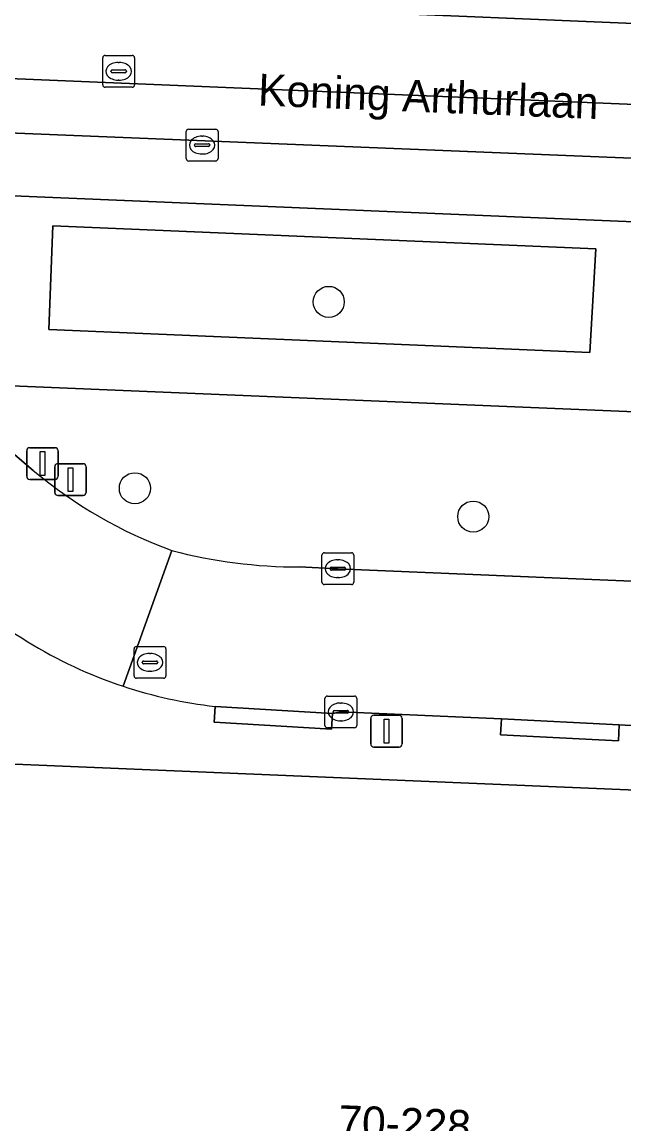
# Model space of a CAD drawing. Extents: x 160077 to 160948, y 386481 to 387498.
# Drawn here: x 160785.54 to 160804.46, y 386845.16 to 386879.8 of the extents above; entities that cross this region are included whole.
import ezdxf

# ---------------------------------------------------------------- set-up
doc = ezdxf.new("R2010")
doc.units = 0
for name, color, linetype in [('IMGEO_Afsluitpaal', 7, 'Continuous'), ('IMGEO_Boom', 7, 'Continuous'), ('IMGEO_Groenvoorziening', 7, 'Continuous'), ('IMGEO_Kolk', 7, 'Continuous'), ('IMGEO_Lichtmast', 7, 'Continuous'), ('IMGEO_Openbare_ruimte_label', 7, 'Continuous'), ('IMGEO_Pand', 7, 'Continuous'), ('IMGEO_Pand_nummerreeks', 7, 'Continuous'), ('IMGEO_Parkeervlak_open', 7, 'Continuous'), ('IMGEO_Rijbaan_lokaal_gesloten', 7, 'Continuous'), ('IMGEO_Rijbaan_lokaal_open', 7, 'Continuous'), ('IMGEO_Rioolput', 7, 'Continuous'), ('IMGEO_Voetpad_open', 7, 'Continuous')]:
    doc.layers.add(name, color=color, linetype=linetype)

msp = doc.modelspace()

# ---------------------------------------------------------------- linework, layer by layer
at = {"layer": 'IMGEO_Afsluitpaal'}
for p, q in [((160785.685, 386865.52), (160785.685, 386866.32)), ((160785.685, 386866.32), (160785.685, 386865.52)), ((160785.785, 386866.42), (160786.575, 386866.42)), ((160786.575, 386866.42), (160785.785, 386866.42)), ((160786.675, 386866.32), (160786.675, 386865.52)), ((160786.675, 386865.52), (160786.675, 386866.32)), ((160786.666, 386865.916), (160787.456, 386865.916)), ((160787.456, 386865.916), (160786.666, 386865.916)), ((160786.566, 386865.016), (160786.566, 386865.816)), ((160786.566, 386865.816), (160786.566, 386865.016)), ((160787.556, 386865.816), (160787.556, 386865.016)), ((160787.556, 386865.016), (160787.556, 386865.816)), ((160786.575, 386865.42), (160785.785, 386865.42)), ((160785.785, 386865.42), (160786.575, 386865.42)), ((160787.456, 386864.916), (160786.666, 386864.916)), ((160786.666, 386864.916), (160787.456, 386864.916))]:
    msp.add_line(p, q, dxfattribs=at)
for points in [[(160786.105, 386866.295), (160786.255, 386866.295), (160786.255, 386865.545), (160786.105, 386865.545), (160786.105, 386866.295)], [(160786.986, 386865.791), (160787.136, 386865.791), (160787.136, 386865.041), (160786.986, 386865.041), (160786.986, 386865.791)]]:
    msp.add_lwpolyline(points, dxfattribs=at)
for centre, start, end in [((160785.785, 386866.32), 90, 180), ((160785.785, 386866.32), 90, 180), ((160786.575, 386866.32), 0, 90), ((160786.575, 386866.32), 360, 90), ((160786.666, 386865.816), 90, 180), ((160786.666, 386865.816), 90, 180), ((160787.456, 386865.816), 0, 90), ((160787.456, 386865.816), 360, 90), ((160785.785, 386865.52), 180, 270), ((160785.785, 386865.52), 180, 270), ((160786.575, 386865.52), 270, 0), ((160786.575, 386865.52), 270, 0), ((160786.666, 386865.016), 180, 270), ((160786.666, 386865.016), 180, 270), ((160787.456, 386865.016), 270, 0), ((160787.456, 386865.016), 270, 0)]:
    msp.add_arc(centre, 0.1, start, end, dxfattribs=at)
at = {"layer": 'IMGEO_Boom'}
for centre in [(160795.179, 386871.002), (160789.086, 386865.143), (160799.722, 386864.252)]:
    msp.add_circle(centre, 0.489, dxfattribs=at)
at = {"layer": 'IMGEO_Groenvoorziening'}
msp.add_lwpolyline([(160803.574, 386872.669), (160786.509, 386873.394), (160786.377, 386870.132), (160803.381, 386869.411)], close=True, dxfattribs=at)
for points in [[(160844.489, 386865.886), (160782.43, 386868.476)], [(160783.154, 386868.015), (160784.418, 386866.949), (160785.891, 386865.706)], [(160794.263, 386862.672), (160795.467, 386862.615), (160807.947, 386862.083), (160826.384, 386861.31), (160842.896, 386860.644), (160844.281, 386860.585), (160844.489, 386865.886)]]:
    msp.add_lwpolyline(points, dxfattribs=at)
for centre, radius, start, end in [((160795.28, 386876.911), 14.618, 230.0387, 249.8615), ((160794.246, 386878.485), 15.813, 255.3514, 270.0616)]:
    msp.add_arc(centre, radius, start, end, dxfattribs=at)
at = {"layer": 'IMGEO_Kolk'}
for p, q in [((160790.698, 386875.505), (160790.698, 386876.357)), ((160790.773, 386876.431), (160791.625, 386876.431)), ((160791.699, 386876.357), (160791.699, 386875.505)), ((160791, 386875.974), (160791.398, 386875.974)), ((160791.186, 386876.211), (160791.211, 386876.211)), ((160790.957, 386875.925), (160790.957, 386875.937)), ((160791.395, 386875.888), (160790.997, 386875.888)), ((160791.209, 386875.651), (160791.184, 386875.651)), ((160791.441, 386875.937), (160791.441, 386875.925)), ((160791.625, 386875.431), (160790.773, 386875.431)), ((160794.966, 386862.19), (160794.966, 386863.042)), ((160795.041, 386863.116), (160795.893, 386863.116)), ((160795.454, 386862.896), (160795.479, 386862.896)), ((160795.967, 386863.042), (160795.967, 386862.19)), ((160795.225, 386862.61), (160795.225, 386862.622)), ((160795.663, 386862.573), (160795.265, 386862.573)), ((160795.268, 386862.659), (160795.666, 386862.659)), ((160795.709, 386862.622), (160795.709, 386862.61)), ((160795.893, 386862.116), (160795.041, 386862.116)), ((160795.477, 386862.336), (160795.452, 386862.336)), ((160795.06, 386857.688), (160795.06, 386858.54)), ((160795.135, 386858.614), (160795.987, 386858.614)), ((160795.548, 386858.394), (160795.573, 386858.394)), ((160796.061, 386858.54), (160796.061, 386857.688)), ((160795.319, 386858.108), (160795.319, 386858.12)), ((160795.757, 386858.071), (160795.359, 386858.071)), ((160795.362, 386858.157), (160795.76, 386858.157)), ((160795.803, 386858.12), (160795.803, 386858.108)), ((160795.987, 386857.614), (160795.135, 386857.614)), ((160795.571, 386857.834), (160795.546, 386857.834))]:
    msp.add_line(p, q, dxfattribs=at)
for points in [[(160790.698, 386875.505), (160790.698, 386876.357)], [(160790.773, 386876.431), (160791.625, 386876.431)], [(160791.699, 386876.357), (160791.699, 386875.505)], [(160791.625, 386875.431), (160790.773, 386875.431)], [(160794.966, 386862.19), (160794.966, 386863.042)], [(160795.041, 386863.116), (160795.893, 386863.116)], [(160795.967, 386863.042), (160795.967, 386862.19)], [(160795.893, 386862.116), (160795.041, 386862.116)], [(160795.06, 386857.688), (160795.06, 386858.54)], [(160795.135, 386858.614), (160795.987, 386858.614)], [(160796.061, 386858.54), (160796.061, 386857.688)], [(160795.987, 386857.614), (160795.135, 386857.614)]]:
    msp.add_lwpolyline(points, dxfattribs=at)
for centre, radius, start, end in [((160790.775, 386876.355), 0.0765, 91.552, 178.448), ((160790.775, 386876.355), 0.0765, 91.552, 178.448), ((160791.623, 386876.355), 0.0765, 1.552, 88.448), ((160791.623, 386876.355), 0.0765, 1.552, 88.448), ((160790.997, 386875.934), 0.0403, 85.8775, 175.7526), ((160791.402, 386875.936), 0.0386, 1.7309, 96.639), ((160790.994, 386875.924), 0.0366, 178.938, 274.7102), ((160791.398, 386875.931), 0.043, 264.8664, 352.4533), ((160790.775, 386875.507), 0.0765, 181.552, 268.448), ((160790.775, 386875.507), 0.0765, 181.552, 268.448), ((160791.623, 386875.507), 0.0765, 271.552, 358.448), ((160791.623, 386875.507), 0.0765, 271.552, 358.448), ((160795.043, 386863.04), 0.0765, 91.552, 178.448), ((160795.043, 386863.04), 0.0765, 91.552, 178.448), ((160795.891, 386863.04), 0.0765, 1.552, 88.448), ((160795.891, 386863.04), 0.0765, 1.552, 88.448), ((160795.265, 386862.619), 0.0403, 85.8775, 175.7526), ((160795.262, 386862.609), 0.0366, 178.938, 274.7102), ((160795.666, 386862.616), 0.043, 264.8664, 352.4533), ((160795.67, 386862.621), 0.0386, 1.7309, 96.639), ((160795.043, 386862.192), 0.0765, 181.552, 268.448), ((160795.043, 386862.192), 0.0765, 181.552, 268.448), ((160795.891, 386862.192), 0.0765, 271.552, 358.448), ((160795.891, 386862.192), 0.0765, 271.552, 358.448), ((160795.137, 386858.538), 0.0765, 91.552, 178.448), ((160795.137, 386858.538), 0.0765, 91.552, 178.448), ((160795.985, 386858.538), 0.0765, 1.552, 88.448), ((160795.985, 386858.538), 0.0765, 1.552, 88.448), ((160795.359, 386858.117), 0.0403, 85.8775, 175.7526), ((160795.356, 386858.107), 0.0366, 178.938, 274.7102), ((160795.76, 386858.114), 0.043, 264.8664, 352.4533), ((160795.764, 386858.119), 0.0386, 1.7309, 96.639), ((160795.137, 386857.69), 0.0765, 181.552, 268.448), ((160795.137, 386857.69), 0.0765, 181.552, 268.448), ((160795.985, 386857.69), 0.0765, 271.552, 358.448), ((160795.985, 386857.69), 0.0765, 271.552, 358.448)]:
    msp.add_arc(centre, radius, start, end, dxfattribs=at)
for centre, major_axis, ratio, start_param, end_param in [((160791.185, 386875.931), (-0.387, 0.002), 0.722429, 4.712389, 7.853982), ((160791.21, 386875.931), (-0.39, 0.002), 0.717154, 1.570796, 4.712389), ((160795.453, 386862.616), (-0.387, 0.002), 0.722429, 4.712389, 7.853982), ((160795.478, 386862.616), (-0.39, 0.002), 0.717154, 1.570796, 4.712389), ((160795.547, 386858.114), (-0.387, 0.002), 0.722429, 4.712389, 7.853982), ((160795.572, 386858.114), (-0.39, 0.002), 0.717154, 1.570796, 4.712389)]:
    msp.add_ellipse(centre, major_axis=major_axis, ratio=ratio, start_param=start_param, end_param=end_param, dxfattribs=at)
at = {"layer": 'IMGEO_Lichtmast'}
for p, q in [((160796.599, 386858.009), (160797.389, 386858.009)), ((160797.389, 386858.009), (160796.599, 386858.009)), ((160796.499, 386857.109), (160796.499, 386857.909)), ((160796.499, 386857.909), (160796.499, 386857.109)), ((160797.489, 386857.909), (160797.489, 386857.109)), ((160797.489, 386857.109), (160797.489, 386857.909)), ((160797.389, 386857.009), (160796.599, 386857.009)), ((160796.599, 386857.009), (160797.389, 386857.009))]:
    msp.add_line(p, q, dxfattribs=at)
msp.add_lwpolyline([(160796.919, 386857.884), (160797.069, 386857.884), (160797.069, 386857.134), (160796.919, 386857.134), (160796.919, 386857.884)], dxfattribs=at)
for centre, start, end in [((160796.599, 386857.909), 90, 180), ((160796.599, 386857.909), 90, 180), ((160797.389, 386857.909), 0, 90), ((160797.389, 386857.909), 360, 90), ((160796.599, 386857.109), 180, 270), ((160796.599, 386857.109), 180, 270), ((160797.389, 386857.109), 270, 0), ((160797.389, 386857.109), 270, 0)]:
    msp.add_arc(centre, 0.1, start, end, dxfattribs=at)
at = {"layer": 'IMGEO_Pand'}
msp.add_lwpolyline([(160845.158, 386853.967), (160782.797, 386856.574), (160782.828, 386857.927), (160782.842, 386858.512), (160780.433, 386858.625), (160780.416, 386858.269), (160780.332, 386856.553), (160774.661, 386856.79), (160745.381, 386858.016), (160745.313, 386856.078), (160749.383, 386855.909), (160749.175, 386851.713), (160752.686, 386851.593), (160752.638, 386850.372), (160752.384, 386843.984), (160844.785, 386840.233), (160844.857, 386842.066), (160844.95, 386844.455), (160850.448, 386844.276), (160850.772, 386851.46), (160850.783, 386851.708), (160845.292, 386851.952), (160845.343, 386853.959)], close=True, dxfattribs=at)
at = {"layer": 'IMGEO_Parkeervlak_open'}
for points in [[(160835.02, 386874.21), (160808.053, 386875.383), (160766.797, 386877.056)], [(160767.979, 386875.063), (160805.778, 386873.482), (160826.91, 386872.581), (160831.754, 386872.393), (160831.882, 386872.388)]]:
    msp.add_lwpolyline(points, dxfattribs=at)
at = {"layer": 'IMGEO_Rijbaan_lokaal_gesloten'}
for points in [[(160863.663, 386879.082), (160862.969, 386879.116), (160846.402, 386879.771), (160846.162, 386879.773), (160839.174, 386880.052), (160837.108, 386880.156), (160768.112, 386883.095), (160751.946, 386883.602), (160748.785, 386883.77), (160748.715, 386882.113), (160851.814, 386877.783), (160863.542, 386877.585)], [(160748.555, 386879.546), (160748.445, 386877.793), (160751.613, 386877.745), (160766.797, 386877.056), (160808.053, 386875.383), (160835.02, 386874.21)], [(160833.059, 386876.029), (160748.555, 386879.546)]]:
    msp.add_lwpolyline(points, dxfattribs=at)
at = {"layer": 'IMGEO_Rijbaan_lokaal_open'}
for points in [[(160748.715, 386882.113), (160748.555, 386879.546), (160833.059, 386876.029)], [(160851.493, 386873.373), (160851.814, 386877.783), (160748.715, 386882.113)], [(160785.891, 386865.706), (160784.418, 386866.949), (160783.154, 386868.015)], [(160788.715, 386858.922), (160790.247, 386863.186)], [(160790.247, 386863.186), (160788.715, 386858.922)], [(160845.013, 386860.554), (160844.281, 386860.585), (160842.896, 386860.644), (160826.384, 386861.31), (160807.947, 386862.083), (160795.467, 386862.615), (160794.263, 386862.672)], [(160791.607, 386858.288), (160795.299, 386858.066), (160795.554, 386858.115), (160800.607, 386857.892), (160804.309, 386857.707), (160807.526, 386857.532), (160809.784, 386857.464), (160813.54, 386857.267), (160818.517, 386857.099), (160822.304, 386856.971), (160826.122, 386856.81), (160827.383, 386856.764), (160831.085, 386856.595), (160836.193, 386856.363), (160839.914, 386856.239), (160843.199, 386856.16), (160844.783, 386856.105), (160845.013, 386860.554)]]:
    msp.add_lwpolyline(points, dxfattribs=at)
for centre, radius, start, end in [((160795.28, 386876.911), 14.618, 230.0387, 249.8615), ((160794.246, 386878.485), 15.813, 255.3514, 270.0616), ((160793.19, 386872.433), 14.233, 224.8565, 251.6737), ((160793.212, 386872.524), 14.326, 251.704, 263.5658)]:
    msp.add_arc(centre, radius, start, end, dxfattribs=at)
at = {"layer": 'IMGEO_Rioolput'}
for p, q in [((160788.15, 386878.75), (160789.002, 386878.75)), ((160788.075, 386877.824), (160788.075, 386878.676)), ((160788.563, 386878.53), (160788.588, 386878.53)), ((160789.076, 386878.676), (160789.076, 386877.824)), ((160788.334, 386878.244), (160788.334, 386878.256)), ((160788.772, 386878.207), (160788.374, 386878.207)), ((160788.377, 386878.293), (160788.775, 386878.293)), ((160788.818, 386878.256), (160788.818, 386878.244)), ((160789.002, 386877.75), (160788.15, 386877.75)), ((160788.586, 386877.97), (160788.561, 386877.97)), ((160789.06, 386859.245), (160789.06, 386860.097)), ((160789.135, 386860.171), (160789.987, 386860.171)), ((160790.061, 386860.097), (160790.061, 386859.245)), ((160789.319, 386859.665), (160789.319, 386859.677)), ((160789.362, 386859.714), (160789.76, 386859.714)), ((160789.548, 386859.951), (160789.573, 386859.951)), ((160789.803, 386859.677), (160789.803, 386859.665)), ((160789.757, 386859.628), (160789.359, 386859.628)), ((160789.571, 386859.391), (160789.546, 386859.391)), ((160789.987, 386859.171), (160789.135, 386859.171))]:
    msp.add_line(p, q, dxfattribs=at)
for points in [[(160788.15, 386878.75), (160789.002, 386878.75)], [(160788.075, 386877.824), (160788.075, 386878.676)], [(160789.076, 386878.676), (160789.076, 386877.824)], [(160789.002, 386877.75), (160788.15, 386877.75)], [(160789.06, 386859.245), (160789.06, 386860.097)], [(160789.135, 386860.171), (160789.987, 386860.171)], [(160790.061, 386860.097), (160790.061, 386859.245)], [(160789.987, 386859.171), (160789.135, 386859.171)]]:
    msp.add_lwpolyline(points, dxfattribs=at)
for centre, radius, start, end in [((160788.152, 386878.674), 0.0765, 91.552, 178.448), ((160788.152, 386878.674), 0.0765, 91.552, 178.448), ((160789, 386878.674), 0.0765, 1.552, 88.448), ((160789, 386878.674), 0.0765, 1.552, 88.448), ((160788.374, 386878.253), 0.0403, 85.8775, 175.7526), ((160788.371, 386878.243), 0.0366, 178.938, 274.7102), ((160788.775, 386878.25), 0.043, 264.8664, 352.4533), ((160788.779, 386878.255), 0.0386, 1.7309, 96.639), ((160788.152, 386877.826), 0.0765, 181.552, 268.448), ((160788.152, 386877.826), 0.0765, 181.552, 268.448), ((160789, 386877.826), 0.0765, 271.552, 358.448), ((160789, 386877.826), 0.0765, 271.552, 358.448), ((160789.137, 386860.095), 0.0765, 91.552, 178.448), ((160789.137, 386860.095), 0.0765, 91.552, 178.448), ((160789.985, 386860.095), 0.0765, 1.552, 88.448), ((160789.985, 386860.095), 0.0765, 1.552, 88.448), ((160789.359, 386859.674), 0.0403, 85.8775, 175.7526), ((160789.764, 386859.676), 0.0386, 1.7309, 96.639), ((160789.356, 386859.664), 0.0366, 178.938, 274.7102), ((160789.76, 386859.671), 0.043, 264.8664, 352.4533), ((160789.137, 386859.247), 0.0765, 181.552, 268.448), ((160789.137, 386859.247), 0.0765, 181.552, 268.448), ((160789.985, 386859.247), 0.0765, 271.552, 358.448), ((160789.985, 386859.247), 0.0765, 271.552, 358.448)]:
    msp.add_arc(centre, radius, start, end, dxfattribs=at)
for centre, major_axis, ratio, start_param, end_param in [((160788.562, 386878.25), (-0.387, 0.002), 0.722429, 4.712389, 7.853982), ((160788.587, 386878.25), (-0.39, 0.002), 0.717154, 1.570796, 4.712389), ((160789.547, 386859.671), (-0.387, 0.002), 0.722429, 4.712389, 7.853982), ((160789.572, 386859.671), (-0.39, 0.002), 0.717154, 1.570796, 4.712389)]:
    msp.add_ellipse(centre, major_axis=major_axis, ratio=ratio, start_param=start_param, end_param=end_param, dxfattribs=at)
at = {"layer": 'IMGEO_Voetpad_open'}
for points in [[(160851.35, 386865.605), (160851.431, 386867.432), (160851.651, 386870.846), (160850.233, 386871.015), (160848.582, 386871.284), (160845.662, 386872.384), (160845.412, 386867.651), (160844.674, 386867.682), (160828.46, 386868.361), (160828.58, 386871.564), (160831.721, 386871.511), (160831.754, 386872.393), (160826.91, 386872.581), (160805.778, 386873.482), (160767.979, 386875.063)], [(160782.43, 386868.476), (160844.489, 386865.886), (160845.327, 386865.851), (160845.273, 386864.567), (160845.143, 386860.624)], [(160783.432, 386859.807), (160783.831, 386859.867), (160782.828, 386857.927), (160782.797, 386856.574), (160845.158, 386853.967), (160845.343, 386853.959), (160845.292, 386851.952), (160850.783, 386851.708), (160860.611, 386851.265), (160860.786, 386855.309)], [(160807.526, 386857.532), (160804.309, 386857.707), (160804.285, 386857.208), (160800.583, 386857.393), (160800.607, 386857.892), (160795.554, 386858.115), (160795.299, 386858.066), (160795.269, 386857.567), (160791.577, 386857.789), (160791.607, 386858.288)]]:
    msp.add_lwpolyline(points, dxfattribs=at)
for points in [[(160803.381, 386869.411), (160786.377, 386870.132), (160786.509, 386873.394), (160803.574, 386872.669)], [(160791.607, 386858.288), (160791.577, 386857.789), (160795.269, 386857.567), (160795.299, 386858.066)], [(160800.607, 386857.892), (160800.583, 386857.393), (160804.285, 386857.208), (160804.309, 386857.707)]]:
    msp.add_lwpolyline(points, close=True, dxfattribs=at)
for centre, radius, start, end in [((160793.19, 386872.433), 14.233, 224.8565, 251.6737), ((160793.212, 386872.524), 14.326, 251.704, 263.5658)]:
    msp.add_arc(centre, radius, start, end, dxfattribs=at)

# ---------------------------------------------------------------- texts
at = {"layer": 'IMGEO_Openbare_ruimte_label'}
msp.add_text('Koning Arthurlaan', height=1, rotation=357.7071, dxfattribs=at).set_placement((160792.943, 386877.178))
at = {"layer": 'IMGEO_Pand_nummerreeks'}
msp.add_text('70-228', height=1, rotation=357.6754, dxfattribs=at).set_placement((160795.464, 386844.757))

doc.saveas('drawing.dxf')
